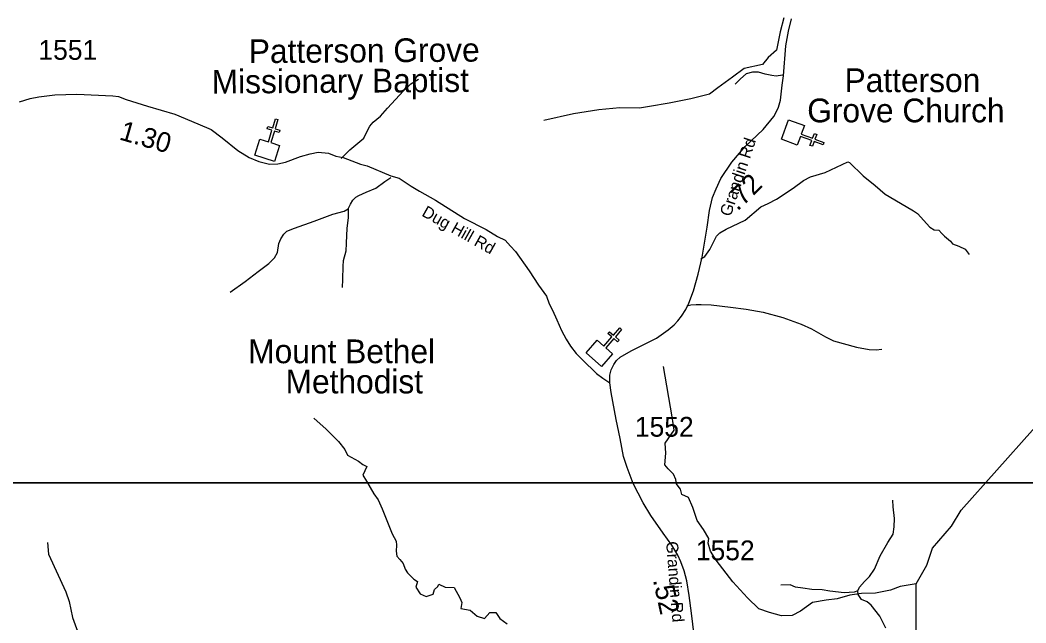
# Model space of a CAD drawing. Extents: x 1159738 to 1321356, y 736314 to 882035.
# Drawn here: x 1283996 to 1290358, y 828411 to 832221 of the extents above; entities that cross this region are included whole.
import ezdxf

# ---------------------------------------------------------------- set-up
doc = ezdxf.new("R2010")
doc.units = 0
for name, color, linetype in [('Exist Cultural Church CELL', 7, 'Continuous'), ('Exist Cultural Church Label', 7, 'Continuous'), ('Exist Hydrographic Creek Single Shore', 7, 'Continuous'), ('Exist Hydrographic Misc Water Feature', 7, 'Continuous'), ('Exist Road Non-System Type 51', 7, 'Continuous'), ('Exist Road Secondary Mileage Hundredths English Label', 7, 'Continuous'), ('Exist Road Secondary Type 51 Attributed', 7, 'Continuous'), ('Exist Road Secondary Type 51 Label', 7, 'Continuous'), ('Exist Road Secondary Type 51 Number Label', 7, 'Continuous'), ('Map Preparation Inset Cut Line', 7, 'Continuous')]:
    doc.layers.add(name, color=color, linetype=linetype)

msp = doc.modelspace()

# ---------------------------------------------------------------- linework, layer by layer
at = {"layer": 'Exist Cultural Church CELL'}
for points in [[(1285511.6, 831469.1), (1285565.9, 831452.1), (1285588.8, 831524.7), (1285558.3, 831534.3), (1285563.1, 831549.5), (1285593.6, 831539.9), (1285611.7, 831597.3), (1285627, 831592.5), (1285608.9, 831535.1), (1285639.4, 831525.5), (1285634.6, 831510.2), (1285604.1, 831519.9), (1285581.2, 831447.2), (1285636.1, 831429.8), (1285604.1, 831328.3), (1285479.5, 831367.5)], [(1288956.9, 831554.4), (1288937.4, 831501), (1289008.8, 831474.7), (1289019.9, 831504.7), (1289034.9, 831499.2), (1289023.8, 831469.1), (1289080.2, 831448.4), (1289074.7, 831433.3), (1289018.3, 831454.1), (1289007.2, 831424.1), (1288992.2, 831429.6), (1289003.3, 831459.6), (1288931.8, 831485.9), (1288911.8, 831431.9), (1288811.9, 831468.6), (1288857, 831591.2)], [(1287645.5, 830198.7), (1287688.5, 830161.3), (1287738.6, 830218.6), (1287714.5, 830239.7), (1287725, 830251.7), (1287749.1, 830230.7), (1287788.6, 830276), (1287800.7, 830265.4), (1287761.1, 830220.1), (1287785.2, 830199.1), (1287774.7, 830187), (1287750.6, 830208.1), (1287700.5, 830150.8), (1287743.9, 830112.7), (1287673.8, 830032.6), (1287575.5, 830118.5)]]:
    msp.add_lwpolyline(points, close=True, dxfattribs=at)
at = {"layer": 'Exist Hydrographic Creek Single Shore'}
msp.add_lwpolyline([(1289566.9, 827847.4), (1289584.9, 827922.5), (1289663, 828250.1), (1289663, 828657.6), (1289730.9, 828776.4), (1289766.8, 828884), (1289886.9, 829022.8), (1289947.9, 829123.3), (1290625.9, 829881.2), (1290759.9, 830262.5), (1290760.8, 830620.3), (1290821.8, 830727.5), (1291218.8, 830959.1), (1291529.9, 831376.3), (1291833.9, 831550.8), (1291894.9, 831634.9), (1291922.9, 831775.5), (1292044.9, 831996.3), (1292134.9, 832588.6), (1292131.8, 832838.2), (1292078.8, 833029.6)], dxfattribs=at)
at = {"layer": 'Exist Hydrographic Misc Water Feature'}
for points in [[(1288827.8, 832235.9), (1288804.4, 832147.6), (1288781, 832030.4), (1288728.8, 831986.1), (1288692.7, 831941), (1288575.6, 831915.7), (1288501.7, 831861.6), (1288409.8, 831793.1), (1288357.5, 831753.4), (1288238.6, 831724.6), (1288102.2, 831695.9), (1287976.1, 831676.1), (1287914.8, 831665.3), (1287790.5, 831667.1), (1287657.1, 831654.5), (1287496.7, 831629.2), (1287309.3, 831587.7)], [(1289663, 828657.6), (1289562.2, 828640.5), (1289502.2, 828616.9), (1289405.8, 828599.7), (1289317.9, 828597.6), (1289245, 828586.8), (1289163.6, 828563.3), (1289095, 828554.7), (1289009.2, 828539.7), (1288932.1, 828486), (1288880.6, 828458.2), (1288812, 828456), (1288737, 828477.5), (1288668.4, 828498.9), (1288597.7, 828569.7), (1288503.4, 828670.5), (1288398.3, 828807.8), (1288364, 828863.5), (1288349, 828915), (1288353.3, 828945), (1288319, 829000.8), (1288278.3, 829058.7), (1288250.4, 829140.2), (1288223, 829203.2), (1288182.3, 829222.5), (1288173.7, 829256.8), (1288152.3, 829284.7), (1288148, 829291.1), (1288143.7, 829316.9), (1288128.7, 829351.2), (1288094.4, 829385.5), (1288075.1, 829411.2), (1288079.4, 829484.2), (1288077.2, 829546.4), (1288133, 829630), (1288120.1, 829713.7), (1288066.5, 830031.1)], [(1285854, 829705.7), (1285931.2, 829634.9), (1286010.5, 829557.7), (1286049.1, 829506.2), (1286066.2, 829471.9), (1286136.9, 829433.3), (1286162.7, 829411.9), (1286188.4, 829399), (1286162.7, 829345.4), (1286186.2, 829306.8), (1286233.4, 829227.4), (1286261.3, 829188.8), (1286287, 829133), (1286349.1, 828974.3), (1286374.7, 828928.4), (1286376.8, 828902.6), (1286374.7, 828864), (1286379, 828831.8), (1286398.2, 828812.5), (1286419.7, 828786.8), (1286432.5, 828750.3), (1286445.4, 828726.7), (1286486.1, 828688.1), (1286509.7, 828673.1), (1286499, 828636.6), (1286526.9, 828593.7), (1286563.3, 828578.7), (1286608.3, 828591.6), (1286616.9, 828621.6), (1286638.3, 828640.9), (1286644.7, 828655.9), (1286685.5, 828636.6), (1286741.2, 828634.5), (1286777.6, 828570.2), (1286790.5, 828540.1), (1286784.1, 828501.5), (1286841.9, 828490.8), (1286887, 828454.3), (1286934.1, 828439.3), (1286966.3, 828475.8), (1287004.8, 828475.8), (1287030.6, 828439.3), (1287077.7, 828405)], [(1284169.6, 828920), (1284175.9, 828846), (1284284.2, 828606.7), (1284306.6, 828546.3), (1284326.2, 828445.8), (1284375, 828312.7), (1284394.2, 828280.3), (1284448.6, 828212.7), (1284573.1, 828149.5), (1284632.2, 828112.2), (1284731.1, 828063.5), (1284912.2, 827943.3), (1285240.5, 827651.2)]]:
    msp.add_lwpolyline(points, dxfattribs=at)
at = {"layer": 'Exist Road Non-System Type 51'}
for points in [[(1288818.8, 831872.9), (1288778.2, 831867.4), (1288750.5, 831871.1), (1288708.1, 831880.3), (1288665.6, 831891.4), (1288628.7, 831891.4), (1288588.1, 831882.1), (1288553.1, 831850.7), (1288518, 831817.5)], [(1286026, 831345.9), (1286050.9, 831371.8), (1286082.3, 831401.3), (1286169.9, 831475.2), (1286190.2, 831519.5), (1286207.7, 831550.9), (1286229.9, 831576.8), (1286276, 831613.7), (1286320.3, 831665.4), (1286419.9, 831773.4), (1286467.7, 831819.2), (1286514.8, 831847.8)], [(1288301.8, 830713.2), (1288327.7, 830728), (1288359, 830770.5), (1288401.5, 830855.4), (1288421.8, 830877.6), (1288462.4, 830899.7), (1288503, 830918.2), (1288582.3, 830957), (1288682, 831040.1), (1288728.1, 831062.2), (1288779.8, 831089.9), (1288884.9, 831158.2), (1288951.4, 831208.1), (1288995.7, 831230.3), (1289087.9, 831258), (1289231.8, 831326.3), (1289242.9, 831320.7), (1289329.6, 831237.6), (1289405.3, 831174.9), (1289468, 831121.3), (1289528.9, 831084.4), (1289647, 831016.1), (1289672.9, 830999.4), (1289750.4, 830912.7), (1289778.7, 830896.3), (1289806.4, 830892.6), (1289826.7, 830872.3), (1289843.3, 830855.7), (1289882, 830824.3), (1289894.9, 830807.7), (1289933.7, 830792.9), (1289974.3, 830774.4), (1290000.1, 830739.4)], [(1285325.4, 830502.7), (1285419.5, 830569.2), (1285500.7, 830632), (1285568.9, 830681.9), (1285604, 830718.8), (1285624.3, 830752), (1285631.7, 830809.3), (1285644.6, 830838.8), (1285663, 830868.4), (1285683.3, 830886.8), (1285731.3, 830907.1), (1285856.8, 830951.5), (1285974.9, 830993.9), (1286045, 831014.2), (1286070.8, 831029), (1286085.6, 831058.6), (1286100.4, 831082.6), (1286118.8, 831102.9), (1286139.1, 831112.1), (1286185.2, 831134.3), (1286246.1, 831160.1), (1286303.3, 831200.7), (1286340.2, 831226.6)], [(1286070.8, 831029), (1286070.8, 830971.8), (1286061.6, 830905.3), (1286057.9, 830811.1), (1286056.1, 830761.3), (1286039.5, 830700.3), (1286037.6, 830665.2), (1286035.8, 830582.1), (1286032.1, 830530.4)], [(1288212.7, 830416.2), (1288238.9, 830421.1), (1288273.2, 830424.4), (1288304.2, 830424.4), (1288366.3, 830421.1), (1288488.8, 830406.4), (1288588.4, 830395), (1288696.2, 830375.3), (1288820.4, 830341), (1288936.4, 830300.2), (1289001.7, 830270.7), (1289089.9, 830220.1), (1289140.5, 830193.9), (1289287.6, 830154.7), (1289367.6, 830140), (1289410.1, 830136.7), (1289446, 830141.6)], [(1289294, 828614.6), (1289305.2, 828637.8), (1289336.2, 828672.6), (1289369.8, 828703.7), (1289400.8, 828749.7), (1289436.9, 828834.2), (1289485.3, 828920), (1289517.6, 828971), (1289525.1, 829018.2), (1289526.3, 829070.4), (1289518.7, 829144.2), (1289517.4, 829186.5)], [(1289294, 828614.6), (1289271.6, 828605.4), (1289209.5, 828600.5), (1289118.8, 828611.6), (1289069.1, 828620.3), (1289003.3, 828622.8), (1288947.4, 828630.3), (1288901.4, 828636.5), (1288867.8, 828651.4), (1288808.2, 828650.2)], [(1289472.9, 828377.6), (1289434.4, 828453.4), (1289378.5, 828522.6), (1289354.9, 828543.7), (1289318.8, 828559.9), (1289296.5, 828589.7), (1289294, 828614.6)]]:
    msp.add_lwpolyline(points, dxfattribs=at)
at = {"layer": 'Exist Road Secondary Type 51 Attributed'}
for points in [[(1287726.1, 829929.5), (1287726.1, 829976.5), (1287734.9, 830010), (1287750.8, 830045.1), (1287768.3, 830069.8), (1287791.9, 830091.7), (1287862, 830131.6), (1288020.7, 830211.1), (1288096.2, 830264.2), (1288133.4, 830295.4), (1288155.7, 830320.9), (1288179.7, 830350.4), (1288206, 830391.8), (1288225.9, 830431.7), (1288254.6, 830510.6), (1288284.9, 830615.8), (1288310.7, 830721.9), (1288342.2, 830913.5), (1288357, 831018.8), (1288375.4, 831101.1), (1288398.9, 831154.1), (1288428.4, 831219.8), (1288498.5, 831322.9), (1288582.8, 831422.7), (1288696.2, 831530.9), (1288762.8, 831612.6), (1288777.1, 831635), (1288793, 831671.6), (1288805.8, 831716.3), (1288817.2, 831809.2), (1288825.3, 831868.9), (1288839.7, 832058.8), (1288856, 832150.7), (1288875.9, 832229.6)], [(1283991.4, 831705), (1284059.5, 831725.5), (1284114, 831735.7), (1284214.4, 831749.3), (1284354, 831752.7), (1284581.3, 831742.5), (1284618.7, 831738.2), (1284667.2, 831720.3), (1284800.9, 831676.9), (1284975.4, 831626.7), (1285120.3, 831566.7), (1285203.7, 831530.1), (1285273.5, 831478.1), (1285373.9, 831396.4), (1285443.7, 831352.9), (1285505, 831327.4), (1285573.9, 831311.2), (1285627, 831312.2), (1285673.8, 831323.3), (1285770, 831358.2), (1285831.2, 831376.1), (1285880.6, 831386.3), (1285947, 831379.5), (1285993.8, 831361.6), (1286039.8, 831352.2), (1286148.7, 831310.5), (1286192.1, 831299.4), (1286340.6, 831236.9), (1286393.4, 831221.6), (1286470, 831172.2), (1286522.7, 831139.8), (1286624.1, 831082.2), (1286806.3, 830968.1), (1286944.2, 830898.2), (1287015.7, 830853.9), (1287063.3, 830830.1), (1287097.4, 830792.6), (1287129.7, 830758.6), (1287216.3, 830636.9), (1287275.9, 830546.7), (1287325.2, 830476.8), (1287341.9, 830428.2), (1287364.4, 830388.2), (1287389.9, 830326.9), (1287420.3, 830260.3), (1287449.1, 830204.9), (1287477.8, 830159.5), (1287512.9, 830114), (1287553.1, 830073), (1287641.5, 829987.4), (1287681, 829959), (1287726.1, 829929.5)], [(1288275.7, 828194.3), (1288242.6, 828471.6), (1288229.1, 828583.2), (1288214.3, 828676), (1288196.8, 828739.8), (1288175.3, 828797.2), (1288155.3, 828840.2), (1288117.6, 828902.4), (1288063.8, 828978.4), (1287985.6, 829088.9), (1287937.7, 829169.5), (1287873.2, 829292.2), (1287834.9, 829393.4), (1287813.4, 829463.6), (1287791.1, 829576), (1287765.6, 829696.4), (1287734.9, 829868.1), (1287726.1, 829929.5)]]:
    msp.add_lwpolyline(points, dxfattribs=at)
at = {"layer": 'Map Preparation Inset Cut Line'}
for points in [[(1297494.8, 829295.5), (1261974.5, 829295.5), (1261974.5, 834521.3), (1260745.5, 834521.3), (1260745.5, 855330), (1285467.7, 855330), (1297494.8, 843303)], [(1261974.5, 811005.5), (1261974.5, 820370.5), (1275065, 820370.5), (1275065, 829295.5), (1309748.5, 829295.5), (1309748.5, 816385.3), (1289258, 816385.3), (1289258, 811005.5)]]:
    msp.add_lwpolyline(points, close=True, dxfattribs=at)

# ---------------------------------------------------------------- texts
at = {"layer": 'Exist Cultural Church Label'}
for s, rotation, p in [('Patterson Grove', 0.38485, (1285442.9, 831949.3)), ('Missionary Baptist', 0.38485, (1285207.9, 831756.7)), ('Patterson', 0.00002, (1289211.1, 831766.3)), ('Grove Church', 0.00002, (1288974.8, 831575.3))]:
    msp.add_text(s, height=150, rotation=rotation, dxfattribs=at).set_placement(p)
for s, p in [('Mount Bethel', (1285438.7, 830052.6)), ('Methodist', (1285675, 829861.6))]:
    msp.add_text(s, height=150, dxfattribs=at).set_placement(p)
at = {"layer": 'Exist Road Secondary Mileage Hundredths English Label'}
for s, rotation, p in [('1.30', 343.93298, (1284617.1, 831468)), ('.72', 44.76574, (1288534.4, 831010.3)), ('.52', 282.29993, (1287998.2, 828682.4))]:
    msp.add_text(s, height=125, rotation=rotation, dxfattribs=at).set_placement(p)
at = {"layer": 'Exist Road Secondary Type 51 Label'}
for s, rotation, p in [('Grandin Rd', 71.64207, (1288490.4, 830975.1)), ('Dug Hill Rd', 330.66828, (1286531.1, 830987)), ('Grandin Rd', 274.50399, (1288081.8, 828923.7))]:
    msp.add_text(s, height=75, rotation=rotation, dxfattribs=at).set_placement(p)
at = {"layer": 'Exist Road Secondary Type 51 Number Label'}
for s, p in [('1551', (1284111.5, 831970.6)), ('1552', (1287884.6, 829588.2)), ('1552', (1288270.5, 828807))]:
    msp.add_text(s, height=125, dxfattribs=at).set_placement(p)

doc.saveas('drawing.dxf')
